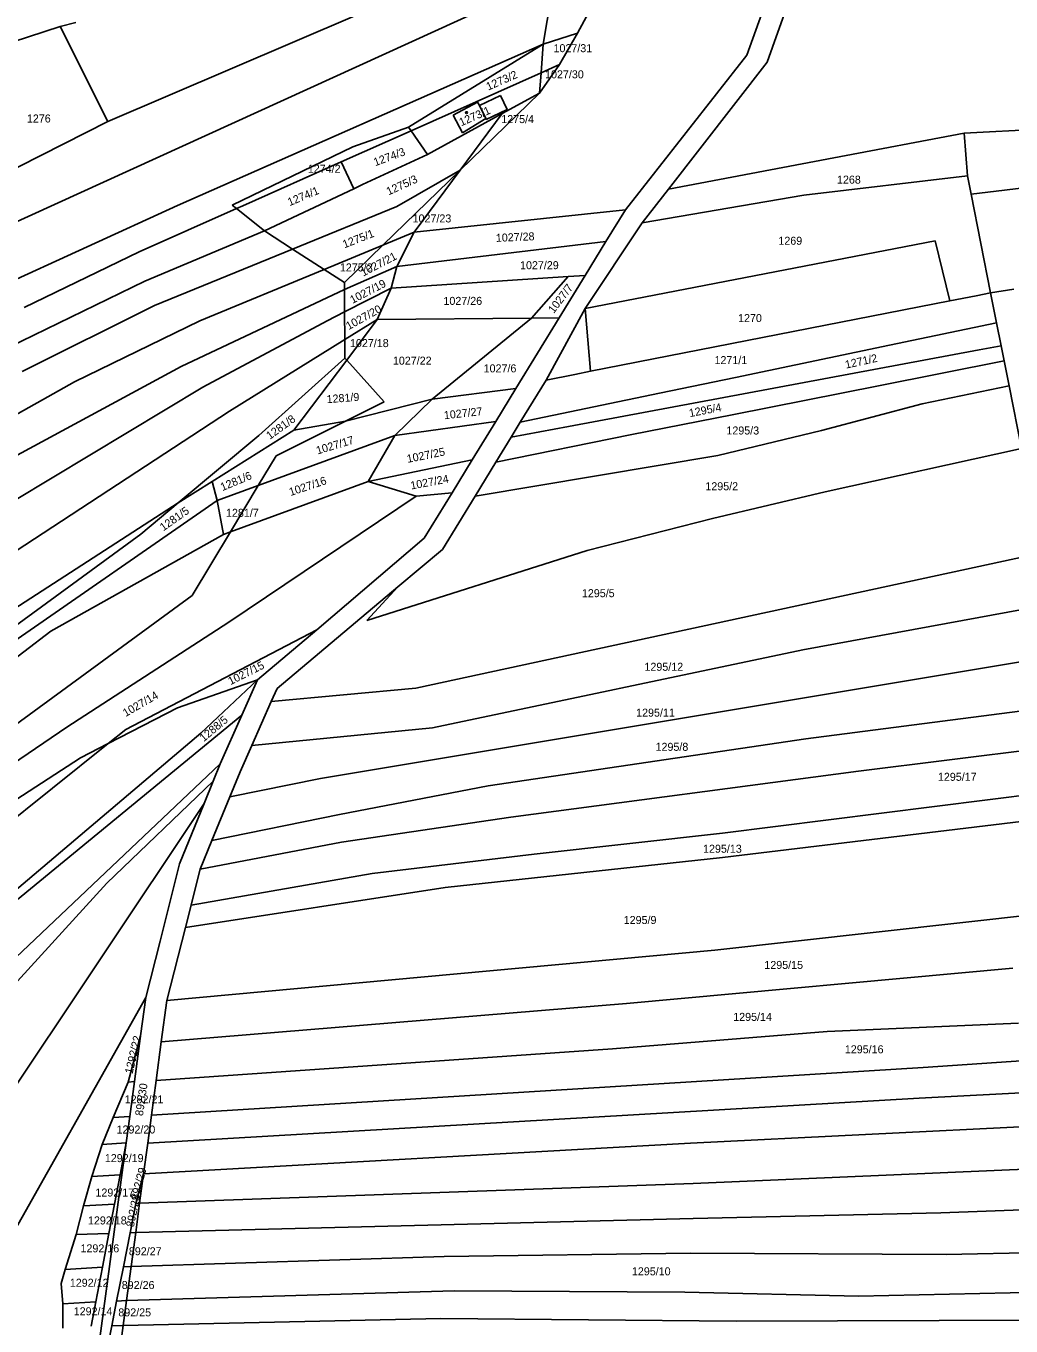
# Model space of a CAD drawing. Extents: x -563148 to -561712, y -1182311 to -1179502.
# Drawn here: x -562136.1 to -561951.6, y -1180771.9 to -1180528.3 of the extents above; entities that cross this region are included whole.
import ezdxf

# ---------------------------------------------------------------- set-up
doc = ezdxf.new("R2010")
doc.units = 0
for name, color, linetype in [('Vrstva 55', 7, 'Continuous'), ('Vrstva 56', 7, 'Continuous'), ('Vrstva 57', 7, 'Continuous')]:
    doc.layers.add(name, color=color, linetype=linetype)

msp = doc.modelspace()

# ---------------------------------------------------------------- linework, layer by layer
at = {"layer": 'Vrstva 55'}
for p, q in [((-562001.04, -1180533.76), (-561995.66, -1180518.72)), ((-562139.95, -1180565.94), (-562037.04, -1180519.01)), ((-562039.22, -1180531.72), (-562037.04, -1180519.01)), ((-562027.8, -1180520.41), (-562032.76, -1180529.67)), ((-561991.87, -1180520.07), (-561995.24, -1180529.47)), ((-562129.73, -1180528.41), (-562169.4, -1180541.28)), ((-562126.8, -1180527.69), (-562129.73, -1180528.41)), ((-562129.73, -1180528.41), (-562120.79, -1180546.19)), ((-562120.79, -1180546.19), (-562074.49, -1180526.41)), ((-562032.76, -1180529.67), (-562039.22, -1180531.72)), ((-562036.15, -1180535.54), (-562032.76, -1180529.67)), ((-561995.24, -1180529.47), (-561997.26, -1180535.11)), ((-562107.7, -1180561.94), (-562039.22, -1180531.72)), ((-562064.43, -1180547.26), (-562039.22, -1180531.72)), ((-562039.62, -1180537.09), (-562039.22, -1180531.72)), ((-562036.15, -1180535.54), (-562039.91, -1180540.91)), ((-562039.62, -1180537.09), (-562036.15, -1180535.54)), ((-562023.82, -1180562.76), (-562001.04, -1180533.76)), ((-561997.26, -1180535.11), (-562015.75, -1180558.9)), ((-562063.96, -1180547.95), (-562039.62, -1180537.09)), ((-562039.91, -1180540.91), (-562039.62, -1180537.09)), ((-562054.79, -1180555.35), (-562039.91, -1180540.91)), ((-562039.91, -1180540.91), (-562046.92, -1180544.73)), ((-562046.92, -1180544.73), (-562060.91, -1180552.37)), ((-562054.79, -1180555.35), (-562046.92, -1180544.73)), ((-561889.45, -1180544.59), (-561960.37, -1180548.4)), ((-562120.79, -1180546.19), (-562155.82, -1180564.03)), ((-562077.05, -1180553.8), (-562063.96, -1180547.95)), ((-562074.86, -1180550.99), (-562064.43, -1180547.26)), ((-562064.43, -1180547.26), (-562063.96, -1180547.95)), ((-562063.96, -1180547.95), (-562060.91, -1180552.37)), ((-561960.37, -1180548.4), (-561984.75, -1180553.01)), ((-561959.72, -1180556.38), (-561960.37, -1180548.4)), ((-561865.05, -1180548.7), (-561959.04, -1180559.81)), ((-562097.51, -1180561.87), (-562074.86, -1180550.99)), ((-562060.91, -1180552.37), (-562073.05, -1180558.05)), ((-561984.75, -1180553.01), (-562015.75, -1180558.9)), ((-562095.48, -1180562.02), (-562077.05, -1180553.8)), ((-562077.05, -1180553.8), (-562074.72, -1180558.84)), ((-562069.26, -1180569.4), (-562054.79, -1180555.35)), ((-562054.79, -1180555.35), (-562066.66, -1180562.15)), ((-562063.4, -1180566.98), (-562054.79, -1180555.35)), ((-561959.72, -1180556.38), (-561990.4, -1180560.02)), ((-561959.04, -1180559.81), (-561959.72, -1180556.38)), ((-562091.43, -1180566.71), (-562074.72, -1180558.84)), ((-562074.72, -1180558.84), (-562073.05, -1180558.05)), ((-562015.75, -1180558.9), (-562020.66, -1180565.21)), ((-561990.4, -1180560.02), (-562020.66, -1180565.21)), ((-561955.38, -1180578.33), (-561959.04, -1180559.81)), ((-562107.7, -1180561.94), (-562149.73, -1180581.2)), ((-562114.91, -1180570.63), (-562096.66, -1180562.54)), ((-562097.51, -1180561.87), (-562096.66, -1180562.54)), ((-562096.66, -1180562.54), (-562095.48, -1180562.02)), ((-562096.66, -1180562.54), (-562091.43, -1180566.71)), ((-562086.16, -1180570.11), (-562066.66, -1180562.15)), ((-562023.82, -1180562.76), (-562063.4, -1180566.98)), ((-562027.46, -1180568.7), (-562023.82, -1180562.76)), ((-562091.43, -1180566.71), (-562113.87, -1180576.11)), ((-562091.43, -1180566.71), (-562086.16, -1180570.11)), ((-562069.26, -1180569.4), (-562063.4, -1180566.98)), ((-562063.4, -1180566.98), (-562066.66, -1180573.37)), ((-562020.66, -1180565.21), (-562031.34, -1180581.23)), ((-562080.25, -1180573.93), (-562069.26, -1180569.4)), ((-562076.45, -1180576.38), (-562069.26, -1180569.4)), ((-562066.66, -1180573.37), (-562027.46, -1180568.7)), ((-562031.36, -1180575.08), (-562027.46, -1180568.7)), ((-561965.77, -1180568.59), (-562031.34, -1180581.23)), ((-561963.02, -1180579.83), (-561965.77, -1180568.59)), ((-562114.91, -1180570.63), (-562136.43, -1180581.07)), ((-562112.04, -1180580.68), (-562086.16, -1180570.11)), ((-562086.16, -1180570.11), (-562080.25, -1180573.93)), ((-562103.57, -1180583.55), (-562080.25, -1180573.93)), ((-562080.25, -1180573.93), (-562076.45, -1180576.38)), ((-562076.44, -1180577.71), (-562066.66, -1180573.37)), ((-562067.72, -1180577.46), (-562066.66, -1180573.37)), ((-562113.87, -1180576.11), (-562145.95, -1180591.77)), ((-562076.45, -1180576.38), (-562076.44, -1180577.71)), ((-562034.52, -1180575.29), (-562067.72, -1180577.46)), ((-562034.52, -1180575.29), (-562041.42, -1180583.04)), ((-562036.2, -1180582.99), (-562031.36, -1180575.08)), ((-562034.52, -1180575.29), (-562031.36, -1180575.08)), ((-562107.05, -1180592.14), (-562076.44, -1180577.71)), ((-562076.44, -1180577.71), (-562076.41, -1180581.91)), ((-562067.72, -1180577.46), (-562076.41, -1180581.91)), ((-562070.32, -1180583.31), (-562067.72, -1180577.46)), ((-561958.11, -1180578.87), (-561963.02, -1180579.83)), ((-561955.38, -1180578.33), (-561958.11, -1180578.87)), ((-561955.38, -1180578.33), (-561951.04, -1180577.65)), ((-561954.27, -1180583.97), (-561955.38, -1180578.33)), ((-562112.04, -1180580.68), (-562136.82, -1180593.07)), ((-562076.41, -1180581.91), (-562079.68, -1180583.58)), ((-562076.41, -1180581.91), (-562076.37, -1180587.07)), ((-562031.34, -1180581.23), (-562038.67, -1180594.67)), ((-561963.02, -1180579.83), (-562030.32, -1180593.03)), ((-562103.57, -1180583.55), (-562127.04, -1180595.03)), ((-562079.68, -1180583.58), (-562103, -1180595.98)), ((-562076.37, -1180587.07), (-562070.32, -1180583.31)), ((-562070.32, -1180583.31), (-562076.01, -1180590.96)), ((-562041.42, -1180583.04), (-562070.32, -1180583.31)), ((-562060.01, -1180598.27), (-562041.42, -1180583.04)), ((-562036.2, -1180582.99), (-562044.31, -1180596.24)), ((-562036.2, -1180582.99), (-562041.42, -1180583.04)), ((-561974.35, -1180588.13), (-561954.27, -1180583.97)), ((-561953.42, -1180588.26), (-561954.27, -1180583.97)), ((-562097.98, -1180600.49), (-562076.37, -1180587.07)), ((-562076.37, -1180587.07), (-562076.35, -1180590.58)), ((-561957.51, -1180589.03), (-562034.48, -1180603.39)), ((-562003.19, -1180594.17), (-561974.35, -1180588.13)), ((-561953.42, -1180588.26), (-561957.51, -1180589.03)), ((-561952.87, -1180591.05), (-561953.42, -1180588.26)), ((-562076.35, -1180590.58), (-562092.47, -1180605.06)), ((-562085.96, -1180604.03), (-562076.01, -1180590.96)), ((-562076.35, -1180590.58), (-562076.01, -1180590.96)), ((-562076.01, -1180590.96), (-562069, -1180598.76)), ((-561976.4, -1180595.74), (-561952.87, -1180591.05)), ((-561951.94, -1180595.75), (-561952.87, -1180591.05)), ((-562107.05, -1180592.14), (-562143.51, -1180611.82)), ((-562033.26, -1180593.61), (-562038.67, -1180594.67)), ((-562030.32, -1180593.03), (-562033.26, -1180593.61)), ((-562017.43, -1180597.14), (-562003.19, -1180594.17)), ((-562127.04, -1180595.03), (-562142.43, -1180603.64)), ((-562138.24, -1180617.25), (-562103, -1180595.98)), ((-562060.01, -1180598.27), (-562044.31, -1180596.24)), ((-562048.11, -1180602.45), (-562044.31, -1180596.24)), ((-562038.67, -1180594.67), (-562043.51, -1180602.59)), ((-562003.5, -1180601.13), (-561976.4, -1180595.74)), ((-561951.94, -1180595.75), (-561968.2, -1180599.1)), ((-561949.62, -1180607.51), (-561951.94, -1180595.75)), ((-562060.01, -1180598.27), (-562076.23, -1180602.38)), ((-562076.23, -1180602.38), (-562069, -1180598.76)), ((-562060.01, -1180598.27), (-562067.01, -1180605.08)), ((-562043.51, -1180602.59), (-562017.43, -1180597.14)), ((-561987.08, -1180604.13), (-561968.2, -1180599.1)), ((-562162.71, -1180642.87), (-562097.98, -1180600.49)), ((-562022.92, -1180604.92), (-562003.5, -1180601.13)), ((-562101.22, -1180613.69), (-562085.96, -1180604.03)), ((-562089.26, -1180608.9), (-562076.23, -1180602.38)), ((-562085.96, -1180604.03), (-562076.23, -1180602.38)), ((-562067.01, -1180605.08), (-562048.11, -1180602.45)), ((-562052.51, -1180609.64), (-562048.11, -1180602.45)), ((-562043.51, -1180602.59), (-562045.23, -1180605.4)), ((-562034.48, -1180603.39), (-562045.23, -1180605.4)), ((-561987.08, -1180604.13), (-562006.51, -1180608.81)), ((-562107.62, -1180617.7), (-562092.47, -1180605.06)), ((-562092.6, -1180614.46), (-562067.01, -1180605.08)), ((-562067.01, -1180605.08), (-562072, -1180613.69)), ((-562048.07, -1180610.04), (-562022.92, -1180604.92)), ((-562045.23, -1180605.4), (-562048.07, -1180610.04)), ((-562092.6, -1180614.46), (-562089.26, -1180608.9)), ((-562006.51, -1180608.81), (-562051.96, -1180616.4)), ((-561986.38, -1180615.6), (-561949.62, -1180607.51)), ((-562072, -1180613.69), (-562052.51, -1180609.64)), ((-562056.28, -1180615.8), (-562052.51, -1180609.64)), ((-562048.07, -1180610.04), (-562051.96, -1180616.4)), ((-562107.62, -1180617.7), (-562101.22, -1180613.69)), ((-562100.27, -1180617.27), (-562101.22, -1180613.69)), ((-562097.8, -1180623.12), (-562072, -1180613.69)), ((-562063.01, -1180616.43), (-562072, -1180613.69)), ((-562100.27, -1180617.27), (-562092.6, -1180614.46)), ((-562097.8, -1180623.12), (-562092.6, -1180614.46)), ((-562063.01, -1180616.43), (-562056.28, -1180615.8)), ((-562061.49, -1180624.32), (-562056.28, -1180615.8)), ((-562007.48, -1180620.64), (-561986.38, -1180615.6)), ((-562107.62, -1180617.7), (-562144.34, -1180641.46)), ((-562139.19, -1180644.22), (-562100.27, -1180617.27)), ((-562114.6, -1180623.53), (-562107.62, -1180617.7)), ((-562100.27, -1180617.27), (-562099.13, -1180623.6)), ((-562063.01, -1180616.43), (-562098.09, -1180640.04)), ((-562051.96, -1180616.4), (-562058.08, -1180626.41)), ((-562030.98, -1180626.6), (-562007.48, -1180620.64)), ((-562114.6, -1180623.53), (-562183.09, -1180673.58)), ((-562099.13, -1180623.6), (-562131.47, -1180641.73)), ((-562104.98, -1180635.06), (-562097.8, -1180623.12)), ((-562099.13, -1180623.6), (-562097.8, -1180623.12)), ((-562081.65, -1180641.46), (-562061.49, -1180624.32)), ((-562072.28, -1180639.75), (-562030.98, -1180626.6)), ((-562058.08, -1180626.41), (-562066.42, -1180633.43)), ((-562063.09, -1180652.4), (-561943.32, -1180626.49)), ((-562174.12, -1180685.61), (-562104.98, -1180635.06)), ((-562066.42, -1180633.43), (-562089.07, -1180652.48)), ((-562066.42, -1180633.43), (-562072.28, -1180639.75)), ((-561990.54, -1180645.23), (-561937.41, -1180635.42)), ((-562098.09, -1180640.04), (-562128.47, -1180659.74)), ((-562131.47, -1180641.73), (-562213.1, -1180703.96)), ((-562117.38, -1180660.13), (-562081.65, -1180641.46)), ((-562092.72, -1180650.86), (-562081.65, -1180641.46)), ((-562080.94, -1180669.34), (-561934.85, -1180644.98)), ((-561990.54, -1180645.23), (-562059.97, -1180659.83)), ((-562092.72, -1180650.86), (-562107.71, -1180656.07)), ((-562092.72, -1180650.86), (-562103.36, -1180660.83)), ((-562095.67, -1180657.5), (-562092.72, -1180650.86)), ((-562090.16, -1180654.93), (-562063.09, -1180652.4)), ((-562090.16, -1180654.93), (-562089.07, -1180652.48)), ((-562093.8, -1180663.14), (-562090.16, -1180654.93)), ((-561932.31, -1180654.44), (-561990, -1180661.88)), ((-562095.67, -1180657.5), (-562155.41, -1180706.57)), ((-562120.71, -1180662.79), (-562107.71, -1180656.07)), ((-562099.71, -1180666.6), (-562095.67, -1180657.5)), ((-562128.47, -1180659.74), (-562158.85, -1180680.35)), ((-562120.71, -1180662.79), (-562117.38, -1180660.13)), ((-562093.8, -1180663.14), (-562059.97, -1180659.83)), ((-561900.4, -1180657.95), (-561980.12, -1180667.99)), ((-562142.46, -1180693.98), (-562103.36, -1180660.83)), ((-561990, -1180661.88), (-562049.53, -1180670.74)), ((-562145.94, -1180682.96), (-562120.71, -1180662.79)), ((-562125.89, -1180665.47), (-562120.71, -1180662.79)), ((-562096, -1180668.11), (-562093.8, -1180663.14)), ((-562099.71, -1180666.6), (-562153.27, -1180717.31)), ((-562151.2, -1180681.9), (-562125.89, -1180665.47)), ((-562101.03, -1180669.83), (-562099.71, -1180666.6)), ((-562101.03, -1180669.83), (-562120.98, -1180688.96)), ((-562102.73, -1180674.01), (-562101.03, -1180669.83)), ((-562097.92, -1180672.79), (-562096, -1180668.11)), ((-562097.92, -1180672.79), (-562080.94, -1180669.34)), ((-561980.12, -1180667.99), (-562045.25, -1180676.59)), ((-562049.53, -1180670.74), (-562077.4, -1180676.08)), ((-562005.65, -1180679.59), (-561931.01, -1180670.21)), ((-562162.21, -1180763.07), (-562102.73, -1180674.01)), ((-562107.35, -1180685.34), (-562102.73, -1180674.01)), ((-562101.27, -1180680.95), (-562097.92, -1180672.79)), ((-562077.4, -1180676.08), (-562101.27, -1180680.95)), ((-562077.01, -1180681.29), (-562045.25, -1180676.59)), ((-561930.1, -1180675.03), (-562005.65, -1180684.15)), ((-562040.93, -1180683.51), (-562005.65, -1180679.59)), ((-562101.27, -1180680.95), (-562103.47, -1180686.32)), ((-562103.47, -1180686.32), (-562077.01, -1180681.29)), ((-562071.28, -1180687.16), (-562040.93, -1180683.51)), ((-562005.65, -1180684.15), (-562057.6, -1180689.76)), ((-562111, -1180699.81), (-562107.35, -1180685.34)), ((-562104.28, -1180689.52), (-562103.47, -1180686.32)), ((-562120.98, -1180688.96), (-562147.98, -1180718.57)), ((-562105.19, -1180693.08), (-562071.28, -1180687.16)), ((-562106.25, -1180697.27), (-562057.6, -1180689.76)), ((-562105.19, -1180693.08), (-562104.28, -1180689.52)), ((-562106.25, -1180697.27), (-562105.19, -1180693.08)), ((-561928.53, -1180692.75), (-562007.08, -1180701.48)), ((-562109.72, -1180710.93), (-562106.25, -1180697.27)), ((-562113.68, -1180710.4), (-562111, -1180699.81)), ((-562109.72, -1180710.93), (-562007.08, -1180701.48)), ((-561951.2, -1180704.87), (-562023.63, -1180711.52)), ((-562146.17, -1180768.12), (-562113.68, -1180710.4)), ((-562114.64, -1180717.54), (-562113.68, -1180710.4)), ((-562110.77, -1180718.72), (-562109.72, -1180710.93)), ((-562110.77, -1180718.72), (-562023.63, -1180711.52)), ((-561950.16, -1180715.17), (-561985.98, -1180716.73)), ((-562116.97, -1180726.22), (-562114.64, -1180717.54)), ((-562115.8, -1180726.15), (-562114.64, -1180717.54)), ((-561985.98, -1180716.73), (-562026.23, -1180719.99)), ((-562111.73, -1180725.94), (-562110.77, -1180718.72)), ((-562111.73, -1180725.94), (-562026.23, -1180719.99)), ((-561901.05, -1180718.81), (-561968, -1180723.51)), ((-562112.61, -1180732.45), (-561968, -1180723.51)), ((-562112.61, -1180732.45), (-562111.73, -1180725.94)), ((-561903.39, -1180725.85), (-561968.78, -1180729.24)), ((-562119.77, -1180732.87), (-562116.97, -1180726.22)), ((-562116.97, -1180726.22), (-562115.8, -1180726.15)), ((-562116.67, -1180732.66), (-562115.8, -1180726.15)), ((-562113.31, -1180737.66), (-561968.78, -1180729.24)), ((-562121.86, -1180737.9), (-562119.77, -1180732.87)), ((-562119.77, -1180732.87), (-562116.67, -1180732.66)), ((-562117.34, -1180737.63), (-562116.67, -1180732.66)), ((-562113.31, -1180737.66), (-562112.61, -1180732.45)), ((-561927.49, -1180733.54), (-562011.64, -1180737.71)), ((-562123.75, -1180743.9), (-562121.86, -1180737.9)), ((-562122.89, -1180778.98), (-562117.34, -1180737.63)), ((-562121.86, -1180737.9), (-562117.34, -1180737.63)), ((-562118.48, -1180743.64), (-562117.34, -1180737.63)), ((-562114.08, -1180743.45), (-562113.31, -1180737.66)), ((-562114.08, -1180743.45), (-562011.64, -1180737.71)), ((-561851.16, -1180738.23), (-562011.12, -1180745.27)), ((-562125.32, -1180749.44), (-562123.75, -1180743.9)), ((-562123.75, -1180743.9), (-562118.48, -1180743.64)), ((-562119.52, -1180749.1), (-562118.48, -1180743.64)), ((-562114.08, -1180743.45), (-562115.53, -1180748.96)), ((-562114.82, -1180748.93), (-562114.08, -1180743.45)), ((-562114.82, -1180748.93), (-562011.12, -1180745.27)), ((-561838.13, -1180746.05), (-561964.74, -1180750.74)), ((-562126.68, -1180754.79), (-562125.32, -1180749.44)), ((-562125.32, -1180749.44), (-562119.52, -1180749.1)), ((-562120.56, -1180754.59), (-562119.52, -1180749.1)), ((-562116.62, -1180754.46), (-562115.53, -1180748.96)), ((-562115.56, -1180754.43), (-562114.82, -1180748.93)), ((-562115.53, -1180748.96), (-562114.82, -1180748.93)), ((-562115.56, -1180754.43), (-562011.12, -1180751.78)), ((-561964.74, -1180750.74), (-562011.12, -1180751.78)), ((-562128.77, -1180761.38), (-562126.68, -1180754.79)), ((-562126.68, -1180754.79), (-562120.56, -1180754.59)), ((-562121.77, -1180760.95), (-562120.56, -1180754.59)), ((-562117.87, -1180760.83), (-562116.62, -1180754.46)), ((-562116.62, -1180754.46), (-562115.56, -1180754.43)), ((-562116.41, -1180760.79), (-562115.56, -1180754.43)), ((-561880.07, -1180756.74), (-561963.7, -1180758.56)), ((-562116.41, -1180760.79), (-562057.75, -1180758.95)), ((-562011.64, -1180758.3), (-562057.75, -1180758.95)), ((-561963.7, -1180758.56), (-562011.64, -1180758.3)), ((-562129.49, -1180763.99), (-562128.77, -1180761.38)), ((-562128.77, -1180761.38), (-562121.77, -1180760.95)), ((-562123, -1180767.42), (-562121.77, -1180760.95)), ((-562119.13, -1180767.26), (-562117.87, -1180760.83)), ((-562117.87, -1180760.83), (-562116.41, -1180760.79)), ((-562117.26, -1180767.18), (-562116.41, -1180760.79)), ((-562129.23, -1180767.77), (-562129.49, -1180763.99)), ((-561879.29, -1180764.03), (-561980.12, -1180766.38)), ((-562120.05, -1180771.91), (-562119.13, -1180767.26)), ((-562119.13, -1180767.26), (-562117.26, -1180767.18)), ((-562117.9, -1180771.87), (-562117.26, -1180767.18)), ((-562117.26, -1180767.18), (-562055.92, -1180765.34)), ((-562012.68, -1180765.6), (-562055.92, -1180765.34)), ((-561980.12, -1180766.38), (-562012.68, -1180765.6)), ((-562129.23, -1180767.77), (-562123, -1180767.42)), ((-562129.23, -1180772.34), (-562129.23, -1180767.77)), ((-562123.87, -1180771.98), (-562123, -1180767.42)), ((-562121.44, -1180779), (-562120.05, -1180771.91)), ((-562120.05, -1180771.91), (-562117.9, -1180771.87)), ((-562118.86, -1180779.04), (-562117.9, -1180771.87)), ((-562117.9, -1180771.87), (-562058.4, -1180770.55)), ((-562003.04, -1180771.07), (-562058.4, -1180770.55)), ((-561883.98, -1180770.55), (-562003.04, -1180771.07))]:
    msp.add_line(p, q, dxfattribs=at)
at = {"layer": 'Vrstva 56'}
for p, q in [((-562056.11, -1180545.02), (-562051.52, -1180542.57)), ((-562051.52, -1180542.57), (-562051.14, -1180543.23)), ((-562051.14, -1180543.23), (-562047.24, -1180541.36)), ((-562051.14, -1180543.23), (-562049.98, -1180545.65)), ((-562047.24, -1180541.36), (-562045.99, -1180543.99)), ((-562054.34, -1180548.32), (-562056.11, -1180545.02)), ((-562049.98, -1180545.65), (-562054.34, -1180548.32)), ((-562049.89, -1180545.85), (-562049.98, -1180545.65)), ((-562045.99, -1180543.99), (-562049.89, -1180545.85)), ((-562030.32, -1180593.03), (-562031.34, -1180581.23))]:
    msp.add_line(p, q, dxfattribs=at)
at = {"layer": 'Vrstva 57'}
msp.add_circle((-562053.57, -1180544.55), 0.175, dxfattribs=at)

# ---------------------------------------------------------------- texts
for s, p in [('1027/31', (-562037.28, -1180533.22)), ('1027/30', (-562038.86, -1180538.12)), ('1276', (-562135.94, -1180546.4)), ('1275/4', (-562047.07, -1180546.51)), ('1274/2', (-562083.31, -1180555.82)), ('1268', (-561984.17, -1180557.86)), ('1027/23', (-562063.68, -1180565.13)), ('1269', (-561995.15, -1180569.31)), ('1027/29', (-562043.55, -1180573.89)), ('1275/2', (-562077.3, -1180574.31)), ('1027/26', (-562057.9, -1180580.58)), ('1270', (-562002.7, -1180583.8)), ('1027/18', (-562075.41, -1180588.49)), ('1027/22', (-562067.37, -1180591.78)), ('1027/6', (-562050.37, -1180593.23)), ('1271/1', (-562007.12, -1180591.68)), ('1295/3', (-562004.89, -1180604.87)), ('1295/2', (-562008.83, -1180615.32)), ('1281/7', (-562098.64, -1180620.3)), ('1295/5', (-562031.96, -1180635.36)), ('1295/12', (-562020.24, -1180649.15)), ('1295/11', (-562021.8, -1180657.75)), ('1295/8', (-562018.16, -1180664.15)), ('1295/17', (-561965.26, -1180669.77)), ('1295/13', (-562009.26, -1180683.25)), ('1295/9', (-562024.13, -1180696.61)), ('1295/15', (-561997.78, -1180705.03)), ('1295/14', (-562003.61, -1180714.76)), ('1295/16', (-561982.7, -1180720.84)), ('1292/21', (-562117.62, -1180730.22)), ('1292/20', (-562119.14, -1180735.87)), ('1292/19', (-562121.34, -1180741.23)), ('1292/17', (-562123.1, -1180747.68)), ('1292/18', (-562124.5, -1180752.91)), ('1292/16', (-562125.9, -1180758.14)), ('892/27', (-562116.84, -1180758.69)), ('1295/10', (-562022.59, -1180762.45)), ('1292/12', (-562127.9, -1180764.59)), ('892/26', (-562118.17, -1180765.01)), ('1292/14', (-562127.17, -1180769.94)), ('892/25', (-562118.81, -1180770.14))]:
    msp.add_text(s, height=1.5, dxfattribs=at).set_placement(p)
for s, rotation, p in [('1273/2', 23.7162, (-562049.5, -1180540.43)), ('1273/1', 23.5449, (-562054.57, -1180547.12)), ('1274/3', 20.3517, (-562070.67, -1180554.6)), ('1275/3', 24.5248, (-562068.18, -1180560.08)), ('1274/1', 22.7824, (-562086.72, -1180562.09)), ('1275/1', 21.3044, (-562076.45, -1180569.99)), ('1027/28', 2.5433, (-562048.05, -1180568.78)), ('1027/21', 27.5349, (-562072.92, -1180575.29)), ('1027/19', 27.5714, (-562074.93, -1180580.4)), ('1027/7', 52.9269, (-562037.23, -1180582.28)), ('1027/20', 29.0053, (-562075.66, -1180585.32)), ('1271/2', 12.45, (-561982.47, -1180592.54)), ('1281/9', 4.3522, (-562079.73, -1180599.01)), ('1295/4', 10.8432, (-562011.74, -1180601.62)), ('1281/8', 35.9097, (-562090.43, -1180605.88)), ('1027/27', 6.2645, (-562057.73, -1180602.02)), ('1027/17', 16.7161, (-562081.49, -1180608.62)), ('1027/25', 11.2948, (-562064.61, -1180610.19)), ('1281/6', 22.6741, (-562099.31, -1180615.49)), ('1027/16', 18.4978, (-562086.54, -1180616.41)), ('1027/24', 10.5807, (-562063.94, -1180615.19)), ('1281/5', 35.278, (-562110.38, -1180623.04)), ('1027/15', 26.6258, (-562097.79, -1180651.87)), ('1027/14', 30.2045, (-562117.43, -1180657.83)), ('1288/5', 40.1135, (-562102.81, -1180662.54)), ('1292/22', 76.7151, (-562116.16, -1180724.8)), ('892/30', 81.6764, (-562114.21, -1180732.65)), ('892/29', 75.4397, (-562115.07, -1180748.41)), ('892/28', 78.4399, (-562115.92, -1180753.51))]:
    msp.add_text(s, height=1.5, rotation=rotation, dxfattribs=at).set_placement(p)

doc.saveas('drawing.dxf')
